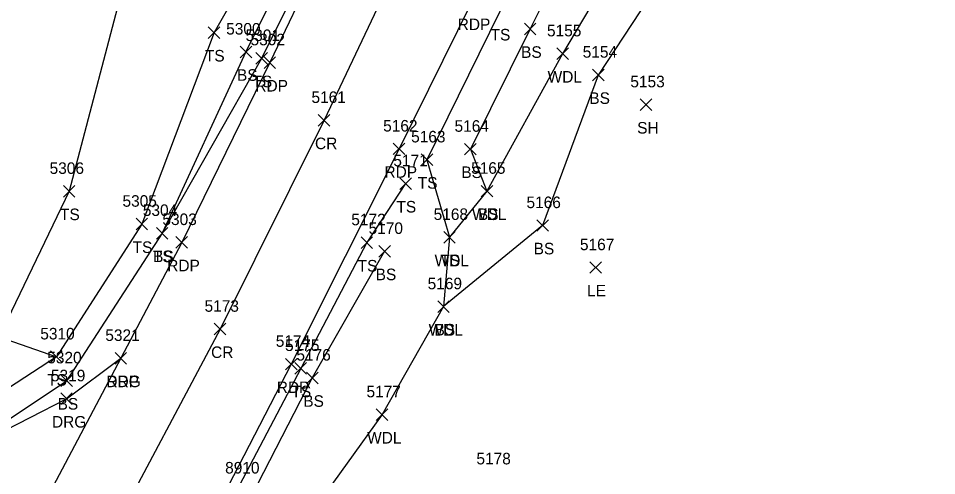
# Model space of a CAD drawing. Extents: x 1678863 to 1683592, y 407783 to 418211.
# Drawn here: x 1679849.5 to 1680008.4, y 411623.8 to 411702.9 of the extents above; entities that cross this region are included whole.
import ezdxf

# ---------------------------------------------------------------- set-up
doc = ezdxf.new("R2010")
doc.units = 0
for name, color, linetype in [('L_A', 7, 'Continuous'), ('L_I', 7, 'Continuous'), ('L_TIC', 7, 'Continuous'), ('LAWA', 7, 'Continuous'), ('LELB', 7, 'Continuous'), ('P_A', 7, 'Continuous'), ('P_I', 7, 'Continuous'), ('P_TIC', 7, 'Continuous'), ('PET', 7, 'Continuous'), ('PRC', 7, 'Continuous'), ('R_A', 7, 'Continuous'), ('R_I', 7, 'Continuous'), ('R_TIC', 7, 'Continuous'), ('RDG', 7, 'Continuous'), ('U_I', 7, 'Continuous')]:
    doc.layers.add(name, color=color, linetype=linetype)

msp = doc.modelspace()

# ---------------------------------------------------------------- linework, layer by layer
at = {"layer": 'L_TIC'}
for points in [[(1679882.38, 411699.41), (1679884.38, 411701.41)], [(1679884.38, 411699.41), (1679882.38, 411701.41)], [(1679937.06, 411700.04), (1679939.06, 411702.04)], [(1679939.06, 411700.04), (1679937.06, 411702.04)], [(1679887.9, 411696.07), (1679889.9, 411698.07)], [(1679889.9, 411696.07), (1679887.9, 411698.07)], [(1679890.61, 411694.95), (1679892.61, 411696.95)], [(1679892.61, 411694.95), (1679890.61, 411696.95)], [(1679942.68, 411695.76), (1679944.68, 411697.76)], [(1679944.68, 411695.76), (1679942.68, 411697.76)], [(1679948.86, 411692.07), (1679950.86, 411694.07)], [(1679950.86, 411692.07), (1679948.86, 411694.07)], [(1679957.09, 411686.94), (1679959.09, 411688.94)], [(1679959.09, 411686.94), (1679957.09, 411688.94)], [(1679926.72, 411679.25), (1679928.72, 411681.25)], [(1679928.72, 411679.25), (1679926.72, 411681.25)], [(1679919.21, 411677.41), (1679921.21, 411679.41)], [(1679921.21, 411677.41), (1679919.21, 411679.41)], [(1679915.52, 411673.28), (1679917.52, 411675.28)], [(1679917.52, 411673.28), (1679915.52, 411675.28)], [(1679857.31, 411671.96), (1679859.31, 411673.96)], [(1679859.31, 411671.96), (1679857.31, 411673.96)], [(1679929.59, 411671.98), (1679931.59, 411673.98)], [(1679931.59, 411671.98), (1679929.59, 411673.98)], [(1679929.59, 411671.98), (1679931.59, 411673.98)], [(1679931.59, 411671.98), (1679929.59, 411673.98)], [(1679869.87, 411666.28), (1679871.87, 411668.28)], [(1679871.87, 411666.28), (1679869.87, 411668.28)], [(1679939.23, 411666.04), (1679941.23, 411668.04)], [(1679941.23, 411666.04), (1679939.23, 411668.04)], [(1679873.39, 411664.69), (1679875.39, 411666.69)], [(1679875.39, 411664.69), (1679873.39, 411666.69)], [(1679873.39, 411664.69), (1679875.39, 411666.69)], [(1679875.39, 411664.69), (1679873.39, 411666.69)], [(1679908.81, 411663.07), (1679910.81, 411665.07)], [(1679910.81, 411663.07), (1679908.81, 411665.07)], [(1679923.11, 411663.99), (1679925.11, 411665.99)], [(1679925.11, 411663.99), (1679923.11, 411665.99)], [(1679923.11, 411663.99), (1679925.11, 411665.99)], [(1679925.11, 411663.99), (1679923.11, 411665.99)], [(1679911.89, 411661.57), (1679913.89, 411663.57)], [(1679913.89, 411661.57), (1679911.89, 411663.57)], [(1679948.42, 411658.76), (1679950.42, 411660.76)], [(1679950.42, 411658.76), (1679948.42, 411660.76)], [(1679922.08, 411652), (1679924.08, 411654)], [(1679924.08, 411652), (1679922.08, 411654)], [(1679922.08, 411652), (1679924.08, 411654)], [(1679924.08, 411652), (1679922.08, 411654)], [(1679855.09, 411643.32), (1679857.09, 411645.32)], [(1679857.09, 411643.32), (1679855.09, 411645.32)], [(1679855.09, 411643.32), (1679857.09, 411645.32)], [(1679857.09, 411643.32), (1679855.09, 411645.32)], [(1679897.36, 411641.32), (1679899.36, 411643.32)], [(1679899.36, 411641.32), (1679897.36, 411643.32)], [(1679856.86, 411639.18), (1679858.86, 411641.18)], [(1679858.86, 411639.18), (1679856.86, 411641.18)], [(1679856.86, 411639.18), (1679858.86, 411641.18)], [(1679858.86, 411639.18), (1679856.86, 411641.18)], [(1679899.37, 411639.66), (1679901.37, 411641.66)], [(1679901.37, 411639.66), (1679899.37, 411641.66)], [(1679911.44, 411633.31), (1679913.44, 411635.31)], [(1679913.44, 411633.31), (1679911.44, 411635.31)]]:
    msp.add_lwpolyline(points, dxfattribs=at)
at = {"layer": 'LAWA'}
msp.add_lwpolyline([(1680004.25, 411785.46), (1679976.9, 411753.1), (1679958.04, 411720.98), (1679943.68, 411696.76), (1679930.59, 411672.98), (1679924.11, 411664.99), (1679923.08, 411653), (1679912.44, 411634.31), (1679888.21, 411600.65), (1679877.2, 411570.14), (1679863.43, 411549.89), (1679852.51, 411525.04), (1679850.42, 411519.81), (1679839.82, 411505.44), (1679830.06, 411470.34), (1679799.34, 411443.02), (1679785.89, 411428.01), (1679782.74, 411411.85), (1679769.41, 411389.89), (1679761.73, 411378.81), (1679757.56, 411369.7), (1679753.34, 411358.46)], dxfattribs=at)
at = {"layer": 'LELB'}
for points in [[(1680145.73, 412289.13), (1680128.64, 412244.06), (1680112.04, 412214.15), (1680103.67, 412188.89), (1680088.28, 412165.03), (1680089.1, 412153.87), (1680074.8, 412121.02), (1680052.39, 412075.6), (1680033.43, 412033.73), (1680018.93, 412003.28), (1680008.8, 411990.41), (1680001.02, 411961.46), (1679989.06, 411929.83), (1679973.05, 411890.32), (1679959.41, 411862.54), (1679945.49, 411821.76), (1679931.28, 411789.27), (1679912.41, 411754.31), (1679901.71, 411732.57), (1679883.38, 411700.41), (1679870.87, 411667.28), (1679856.09, 411644.32), (1679840.75, 411634.34), (1679825.19, 411634.62)], [(1680142.36, 412263.76), (1680132.21, 412242.7), (1680116.2, 412211.62), (1680107.1, 412187.4), (1680098.39, 412169.04), (1680096.55, 412165.38), (1680095.14, 412162.01), (1680092.3, 412152.44), (1680078.27, 412119.77), (1680056.88, 412071.05), (1680038.9, 412031.76), (1680024.62, 411998.8), (1680007.47, 411959.51), (1679994.05, 411928.03), (1679977.53, 411889.44), (1679963.99, 411860.67), (1679946.53, 411820.94), (1679932.49, 411788.7), (1679915.8, 411752.44), (1679905.29, 411730.27), (1679888.9, 411697.07), (1679874.39, 411665.69), (1679857.86, 411640.18)], [(1680144.52, 412262.81), (1680134.21, 412242.14), (1680119.55, 412209.85), (1680109.08, 412186.36), (1680093.78, 412151.15), (1680079.71, 412119.43), (1680058.33, 412069.92), (1680041.01, 412030.93), (1680026.25, 411998.23), (1680008.22, 411958.95), (1679995.34, 411926.87), (1679978.52, 411888.99), (1679966.38, 411859.27), (1679948.84, 411819.72), (1679934.84, 411787.59), (1679917.47, 411751.9), (1679908.09, 411729.17), (1679891.61, 411695.95), (1679874.39, 411665.69)], [(1680077.1, 412016), (1680055.8, 411987.1), (1680044.41, 411962.62), (1680035.53, 411943.74), (1680033.69, 411929.03), (1680023.03, 411897.23), (1680011.58, 411864.72), (1679997.68, 411836.16), (1679983.58, 411799.51), (1679964.94, 411759.84), (1679949.87, 411724.77), (1679938.06, 411701.04), (1679927.72, 411680.25), (1679930.59, 411672.98)], [(1680013.79, 411893.17), (1680004.5, 411868.49), (1679991.8, 411837.57), (1679978.34, 411802.89), (1679957.36, 411762.32), (1679943.42, 411728.52), (1679932.81, 411704.05), (1679920.21, 411678.41), (1679924.11, 411664.99)], [(1679986.21, 411746.56), (1679965.81, 411717.39), (1679949.86, 411693.07), (1679940.23, 411667.04), (1679923.08, 411653)], [(1679868.73, 411728.33), (1679868.38, 411711.42), (1679858.31, 411672.96), (1679846.12, 411647.78), (1679856.09, 411644.32)], [(1679916.52, 411674.28), (1679909.81, 411664.07), (1679898.36, 411642.32), (1679878.89, 411605.22), (1679863.63, 411575.73), (1679852.29, 411556.62), (1679829.81, 411517.04), (1679806.88, 411482.92), (1679785.94, 411449), (1679780.56, 411439.67)], [(1679912.89, 411662.57), (1679900.37, 411640.66), (1679881.44, 411603.9), (1679864.99, 411574.83), (1679854.21, 411555.65), (1679832.27, 411515.52), (1679808.94, 411481.73), (1679786.66, 411448.53), (1679780.56, 411439.67)], [(1679824.1, 411633.21), (1679833.08, 411630.59), (1679844.9, 411631.58), (1679857.86, 411640.18)]]:
    msp.add_lwpolyline(points, dxfattribs=at)
at = {"layer": 'P_TIC'}
for points in [[(1679892.03, 411694.21), (1679894.03, 411696.21)], [(1679894.03, 411694.21), (1679892.03, 411696.21)], [(1679901.4, 411684.24), (1679903.4, 411686.24)], [(1679903.4, 411684.24), (1679901.4, 411686.24)], [(1679914.38, 411679.29), (1679916.38, 411681.29)], [(1679916.38, 411679.29), (1679914.38, 411681.29)], [(1679876.78, 411663.11), (1679878.78, 411665.11)], [(1679878.78, 411663.11), (1679876.78, 411665.11)], [(1679883.42, 411648.11), (1679885.42, 411650.11)], [(1679885.42, 411648.11), (1679883.42, 411650.11)], [(1679866.25, 411643.06), (1679868.25, 411645.06)], [(1679868.25, 411643.06), (1679866.25, 411645.06)], [(1679895.74, 411642.04), (1679897.74, 411644.04)], [(1679897.74, 411642.04), (1679895.74, 411644.04)]]:
    msp.add_lwpolyline(points, dxfattribs=at)
at = {"layer": 'PET'}
for points in [[(1680145.32, 412262.57), (1680136.24, 412241.39), (1680121.66, 412208.84), (1680111.54, 412185.6), (1680095.73, 412150.37), (1680081.67, 412118.96), (1680059.32, 412069.56), (1680041.8, 412030.33), (1680027.57, 411997.55), (1680010.3, 411957.8), (1679996.66, 411926.17), (1679980.17, 411888.2), (1679967.46, 411858.86), (1679950.06, 411818.92), (1679935.77, 411786.58), (1679919.74, 411750.92), (1679909.04, 411728.72), (1679893.03, 411695.21), (1679877.78, 411664.11), (1679867.25, 411644.06), (1679850.71, 411612.74)], [(1680029.37, 411933.14), (1680011.19, 411890.71), (1680001.83, 411869.9), (1679988.44, 411838.85), (1679973.7, 411805.8), (1679954.76, 411763.38), (1679939.81, 411730.77), (1679928.04, 411705.84), (1679915.38, 411680.29), (1679896.74, 411643.04), (1679877.65, 411606.05)]]:
    msp.add_lwpolyline(points, dxfattribs=at)
at = {"layer": 'PRC'}
msp.add_lwpolyline([(1680165.53, 412283.79), (1680155.94, 412258.65), (1680147.82, 412237.79), (1680133.72, 412204.82), (1680123.36, 412181.6), (1680106.63, 412144.64), (1680093.46, 412114.23), (1680070.71, 412063.4), (1680053.42, 412025.03), (1680039.21, 411992.49), (1680022.22, 411953.1), (1680008.12, 411920.68), (1679992.23, 411883.53), (1679979.18, 411853.54), (1679961.98, 411814.49), (1679947.28, 411781.69), (1679931.49, 411746.86), (1679920.33, 411722.96), (1679902.4, 411685.24), (1679884.42, 411649.11), (1679864.9, 411612.28)], dxfattribs=at)
at = {"layer": 'R_TIC'}
for points in [[(1679866.25, 411643.06), (1679868.25, 411645.06)], [(1679868.25, 411643.06), (1679866.25, 411645.06)], [(1679856.85, 411636.07), (1679858.85, 411638.07)], [(1679858.85, 411636.07), (1679856.85, 411638.07)]]:
    msp.add_lwpolyline(points, dxfattribs=at)
at = {"layer": 'RDG'}
msp.add_lwpolyline([(1679823.56, 411632.23), (1679832.43, 411628.84), (1679845.22, 411630.56), (1679857.85, 411637.07), (1679867.25, 411644.06)], dxfattribs=at)

# ---------------------------------------------------------------- texts
at = {"layer": 'L_A'}
for s, p in [('TS', (1679931.22, 411699.05)), ('TS', (1679881.79, 411695.41)), ('BS', (1679936.5, 411696.04)), ('BS', (1679887.34, 411692.07)), ('WDL', (1679941.09, 411691.76)), ('TS', (1679890.02, 411690.95)), ('BS', (1679948.3, 411688.07)), ('SH', (1679956.58, 411682.94)), ('BS', (1679926.16, 411675.25)), ('TS', (1679918.62, 411673.41)), ('TS', (1679914.93, 411669.28)), ('TS', (1679856.72, 411667.96)), ('WDL', (1679928.01, 411667.98)), ('BS', (1679929.03, 411667.98)), ('TS', (1679869.28, 411662.28)), ('BS', (1679938.67, 411662.04)), ('TS', (1679872.8, 411660.69)), ('BS', (1679872.83, 411660.69)), ('WDL', (1679921.53, 411659.99)), ('TS', (1679922.52, 411659.99)), ('TS', (1679908.22, 411659.07)), ('BS', (1679911.33, 411657.57)), ('LE', (1679947.91, 411654.76)), ('WDL', (1679920.5, 411648)), ('BS', (1679921.52, 411648)), ('TS', (1679854.5, 411639.32)), ('TS', (1679854.5, 411639.32)), ('TS', (1679896.77, 411637.32)), ('BS', (1679856.3, 411635.18)), ('BS', (1679856.3, 411635.18)), ('BS', (1679898.81, 411635.66)), ('WDL', (1679909.86, 411629.31))]:
    msp.add_text(s, height=2, dxfattribs=at).set_placement(p)
at = {"layer": 'L_I'}
for s, p in [('5300', (1679885.47, 411700.07)), ('5155', (1679940.98, 411699.76)), ('5301', (1679888.83, 411698.95)), ('5154', (1679947.16, 411696.07)), ('5153', (1679955.4, 411690.94)), ('5164', (1679924.98, 411683.25)), ('5163', (1679917.47, 411681.41)), ('5171', (1679914.39, 411677.28)), ('5306', (1679854.92, 411675.96)), ('5165', (1679927.85, 411675.98)), ('5165', (1679927.85, 411675.98)), ('5305', (1679867.53, 411670.28)), ('5166', (1679937.43, 411670.04)), ('5304', (1679871.05, 411668.69)), ('5304', (1679871.05, 411668.69)), ('5168', (1679921.37, 411667.99)), ('5168', (1679921.37, 411667.99)), ('5172', (1679907.12, 411667.07)), ('5170', (1679910.11, 411665.57)), ('5167', (1679946.68, 411662.76)), ('5169', (1679920.33, 411656)), ('5169', (1679920.33, 411656)), ('5310', (1679853.31, 411647.32)), ('5310', (1679853.31, 411647.32)), ('5175', (1679895.66, 411645.32)), ('5176', (1679897.62, 411643.66)), ('5320', (1679854.51, 411643.18)), ('5320', (1679854.51, 411643.18)), ('5177', (1679909.75, 411637.31)), ('5178', (1679928.77, 411625.7))]:
    msp.add_text(s, height=2, dxfattribs=at).set_placement(p)
at = {"layer": 'P_A'}
for s, p in [('RDP', (1679925.53, 411700.84)), ('RDP', (1679890.52, 411690.21)), ('CR', (1679900.84, 411680.24)), ('RDP', (1679912.86, 411675.29)), ('RDP', (1679875.27, 411659.11)), ('CR', (1679882.86, 411644.11)), ('RDP', (1679864.74, 411639.06)), ('RDP', (1679894.23, 411638.04))]:
    msp.add_text(s, height=2, dxfattribs=at).set_placement(p)
at = {"layer": 'P_I'}
for s, p in [('5302', (1679889.69, 411698.21)), ('5161', (1679900.23, 411688.24)), ('5162', (1679912.63, 411683.29)), ('5303', (1679874.44, 411667.11)), ('5173', (1679881.73, 411652.11)), ('5321', (1679864.56, 411647.06)), ('5174', (1679894.05, 411646.04))]:
    msp.add_text(s, height=2, dxfattribs=at).set_placement(p)
at = {"layer": 'R_A'}
for p in [(1679864.74, 411639.06), (1679855.33, 411632.07)]:
    msp.add_text('DRG', height=2, dxfattribs=at).set_placement(p)
at = {"layer": 'R_I'}
for s, p in [('5321', (1679864.56, 411647.06)), ('5319', (1679855.15, 411640.07))]:
    msp.add_text(s, height=2, dxfattribs=at).set_placement(p)
at = {"layer": 'U_I'}
msp.add_text('8910', height=2, dxfattribs=at).set_placement((1679885.29, 411624.12))

doc.saveas('drawing.dxf')
